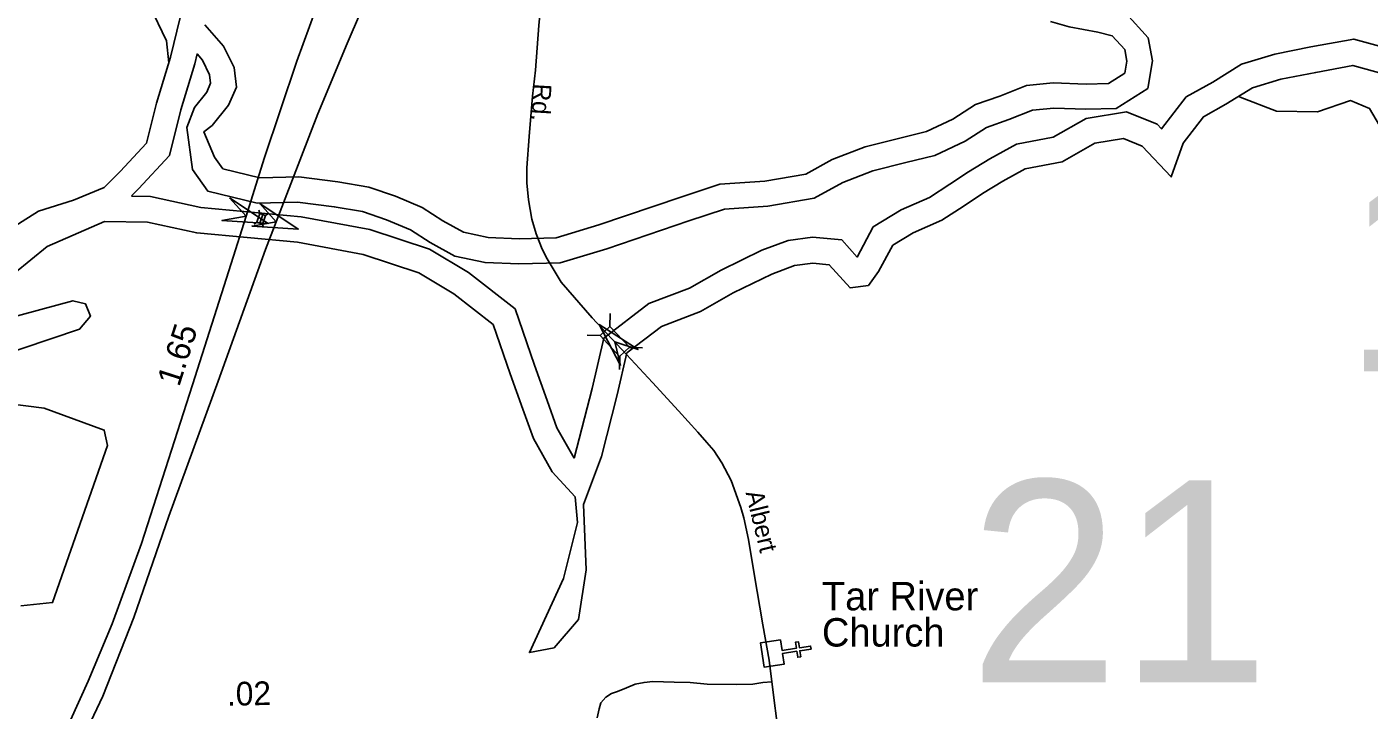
# Model space of a CAD drawing. Extents: x 2220236 to 2384410, y 720751 to 894131.
# Drawn here: x 2303882 to 2310967, y 762781 to 766386 of the extents above; entities that cross this region are included whole.
import ezdxf

# ---------------------------------------------------------------- set-up
doc = ezdxf.new("R2010")
doc.units = 0
for name, color, linetype in [('Exist Cultural Church CELL', 7, 'Continuous'), ('Exist Cultural Church Label', 7, 'Continuous'), ('Exist Hydrographic Buffer Line', 7, 'Continuous'), ('Exist Hydrographic Misc Water Feature', 7, 'Continuous'), ('Exist Hydrographic Pond Under 1500 Sq Ft', 7, 'Continuous'), ('Exist Hydrographic River Shore', 7, 'Continuous'), ('Exist Road Non-System Type 51', 7, 'Continuous'), ('Exist Road Primary Interstate Divided Center Attributed', 7, 'Continuous'), ('Exist Road Primary Interstate Mileage Hundredths English Label', 7, 'Continuous'), ('Exist Road Primary Interstate Structure Standard Bridge CELL', 7, 'Continuous'), ('Exist Road Primary NC Service Mileage Hundredths English Label', 7, 'Continuous'), ('Exist Road Secondary Structure Standard Bridge Attributed CELL', 7, 'Continuous'), ('Exist Road Secondary Structure Standard Bridge CELL', 7, 'Continuous'), ('Exist Road Secondary Structure Standard Bridge Number Label', 7, 'Continuous'), ('Exist Road Secondary Type 51 Attributed', 7, 'Continuous'), ('Exist Road Secondary Type 51 Label', 7, 'Continuous')]:
    doc.layers.add(name, color=color, linetype=linetype)

msp = doc.modelspace()

# ---------------------------------------------------------------- linework, layer by layer
at = {"layer": 'Exist Cultural Church CELL'}
msp.add_lwpolyline([(2307859.4, 763152.5), (2307867.9, 763096.2), (2307943.2, 763107.5), (2307938.5, 763139.1), (2307954.3, 763141.5), (2307959, 763109.8), (2308018.5, 763118.7), (2308020.8, 763102.9), (2307961.4, 763094), (2307966.1, 763062.3), (2307950.3, 763060), (2307945.6, 763091.6), (2307870.2, 763080.4), (2307878.7, 763023.3), (2307773.4, 763007.6), (2307754.1, 763136.8)], close=True, dxfattribs=at)
at = {"layer": 'Exist Hydrographic Buffer Line'}
for points in [[(2304433.5, 765494.8), (2304470.1, 765531.4), (2304634.5, 765708.2), (2304694, 765948.6), (2304767.4, 766190.8), (2304780.4, 766243.6), (2304808.8, 766211.2), (2304846.4, 766134), (2304851.6, 766088.4), (2304830.9, 766042), (2304766.5, 765961.7), (2304726.4, 765854.6), (2304755.2, 765634), (2304836.7, 765519.7), (2305097.3, 765456.5), (2305310.6, 765461.8), (2305504.1, 765437.2), (2305653.3, 765412.1), (2305780.2, 765368.4), (2305906.8, 765315.4), (2306009.9, 765248.8), (2306139.9, 765177.1), (2306300.5, 765142.5), (2306478.8, 765135.4), (2306695.9, 765140.8), (2306942, 765215), (2307375.6, 765362.2), (2307564.3, 765424.6), (2307792.4, 765440.3), (2308037.2, 765481.9), (2308189.2, 765565), (2308346.1, 765626), (2308521.6, 765670.3), (2308674.6, 765708.2), (2308834.5, 765783.8), (2308946.9, 765856), (2309064.3, 765896.8), (2309189.9, 765946.8), (2309303.1, 765958), (2309471.6, 765952), (2309631.4, 765956), (2309799, 766061.9), (2309822.5, 766206.6), (2309799.9, 766329.2), (2309681.4, 766458.3)], [(2306771, 764110.1), (2306864.9, 764477.3), (2306927.7, 764744.1), (2307164.7, 764926.3), (2307378.5, 765007.9), (2307545.8, 765103.3), (2307760.3, 765207.2), (2307899.4, 765259.7), (2308027.7, 765276.6), (2308183, 765261.8), (2308263.4, 765171.7), (2308349.4, 765330.9), (2308496.3, 765420.1), (2308645.7, 765485.9), (2308753.9, 765555.5), (2308852.2, 765621.6), (2308964.9, 765690), (2309105.1, 765767.7), (2309298.9, 765803.8), (2309472.6, 765902.9), (2309685.8, 765937.6), (2309846.9, 765872.8), (2309870.1, 765848.1), (2310000.9, 766017.6), (2310141, 766095.2), (2310293.3, 766190.1), (2310468.4, 766242.8), (2310659.5, 766280.2), (2310885.6, 766322.2), (2311079.3, 766268.8)], [(2304434.8, 765493.4), (2304534.1, 765491.3), (2304799.4, 765434), (2305328.8, 765384.7), (2305691.3, 765317.3), (2306007.7, 765212.5), (2306213.2, 765090.1), (2306459.2, 764897.9), (2306561.3, 764601.4), (2306627.9, 764415.7), (2306679.7, 764271.3), (2306771, 764110.1)]]:
    msp.add_lwpolyline(points, dxfattribs=at)
at = {"layer": 'Exist Hydrographic Misc Water Feature'}
for points in [[(2304630.2, 766196), (2304618.4, 766313.4), (2304439.4, 766686.8), (2304406.4, 767361.6), (2304354.5, 767608.8), (2304243.3, 767824.2), (2304200.3, 768022.6), (2304287.4, 768449.5), (2304276.3, 768616.5), (2304200.3, 768731.5), (2303680.3, 769077.8), (2303244.3, 769306.2), (2302785.4, 769431.8), (2302659.3, 769498.9), (2302533.4, 769595.5), (2302390.3, 769763.6), (2302067.3, 770334.6), (2301915.3, 770499), (2301706.4, 770605.4), (2301180.2, 770725), (2300929.2, 770829.6), (2300686.2, 771000.2)], [(2314335.7, 762676.4), (2314240.6, 762977.8), (2314088.6, 763240.7), (2313482.7, 763836.1), (2313264.5, 763958.6), (2312821.6, 764111.2), (2312203.6, 764237), (2311910.5, 764366.1), (2311693.6, 764363.8), (2311593.5, 764422.1), (2311483.6, 764571.9), (2311449.6, 764678.8), (2311451.6, 765204), (2311358.5, 765295.3), (2311199.6, 765377.5), (2311157.6, 765441.3), (2311104.5, 765724.7), (2310968.5, 765955.5), (2310868.4, 765997.3), (2310694.6, 765937.7), (2310477.6, 765942), (2310285.5, 766016.2), (2310280.9, 766021.8)]]:
    msp.add_lwpolyline(points, dxfattribs=at)
at = {"layer": 'Exist Hydrographic Pond Under 1500 Sq Ft'}
for points in [[(2303703.4, 764638.5), (2304159.5, 764791.7), (2304217.3, 764859.7), (2304191.5, 764924.3), (2304124.4, 764941.3), (2303767.4, 764844.6)], [(2303850.5, 763331.9), (2304017.4, 763348.5), (2304307.3, 764177.5), (2304290.3, 764258.8), (2303972.5, 764373.8), (2303680.3, 764411.2)]]:
    msp.add_lwpolyline(points, dxfattribs=at)
at = {"layer": 'Exist Hydrographic River Shore'}
for points in [[(2303771.1, 765305.5), (2303943.4, 765414.3), (2304127, 765471.1), (2304288.8, 765537.9), (2304374.6, 765623.6), (2304513.9, 765773.4), (2304565.9, 765983.8), (2304639.3, 766226.1), (2304691.4, 766436.4)], [(2304821.8, 766397.9), (2304920.4, 766285.3), (2304975.7, 766171.7), (2304987.6, 766067.5), (2304945.2, 765972.3), (2304859.6, 765865.7), (2304816.6, 765833.2), (2304872.1, 765698.7), (2304916.1, 765637.1), (2305111.6, 765589.7), (2305317.3, 765594.8), (2305523.4, 765568.5), (2305686.2, 765541.2), (2305827.5, 765492.5), (2305969, 765433.3), (2306078, 765362.8), (2306186.9, 765302.8), (2306317.2, 765274.7), (2306479.8, 765268.2), (2306674.7, 765273.1), (2306901.5, 765341.4), (2307333.4, 765488.1), (2307538.5, 765555.9), (2307776.7, 765572.3), (2307993, 765609), (2308133, 765685.7), (2308305.7, 765752.7), (2308489.4, 765799.1), (2308629.9, 765833.9), (2308770, 765900.1), (2308888.4, 765976.2), (2309018, 766021.3), (2309158.2, 766077), (2309298.9, 766091), (2309472.3, 766084.8), (2309591.4, 766087.8), (2309677.5, 766142.2), (2309687.7, 766205.2), (2309676.3, 766267.6), (2309610.6, 766339.2), (2309534.5, 766358.2), (2309382.6, 766385.8), (2309284.8, 766414.7)], [(2303816.7, 765087.1), (2303988.6, 765227.2), (2304290.6, 765360.2), (2304518.1, 765355.4), (2304778.7, 765299.1), (2305310, 765249.6), (2305657.3, 765185.1), (2305950.8, 765087.8), (2306136.1, 764977.4), (2306343.5, 764815.3), (2306432.8, 764556.2), (2306499.7, 764369.7), (2306555.4, 764214.3), (2306654.7, 764039), (2306775.2, 763906.1), (2306787.4, 763770.6), (2306714.5, 763476), (2306534.3, 763084.8), (2306664.1, 763108.9), (2306792.5, 763258.4), (2306833.2, 763520.8), (2306818.9, 763865.4), (2306913.9, 764118.7), (2306997.2, 764444.8), (2307049.2, 764665.6), (2307231.9, 764806.1), (2307437, 764884.3), (2307609.3, 764982.7), (2307814.1, 765081.9), (2307932.8, 765126.6), (2308030.2, 765139.5), (2308117, 765131.2), (2308226.5, 765008.5), (2308323.9, 765021.4), (2308377.3, 765095.9), (2308451.7, 765233.6), (2308559.4, 765299), (2308710.4, 765365.5), (2308828.8, 765441.6), (2308925.6, 765506.7), (2309033.3, 765572.1), (2309151.8, 765637.8), (2309346.4, 765674), (2309518.8, 765772.4), (2309670.2, 765797.1), (2309768.1, 765757.7), (2309921.4, 765594.2), (2309984.6, 765773.5), (2310091.5, 765912.1), (2310210, 765977.7), (2310350, 766064.8), (2310501.2, 766110.4), (2310685, 766146.3), (2310879.6, 766182.5), (2311053.4, 766134.6)]]:
    msp.add_lwpolyline(points, dxfattribs=at)
at = {"layer": 'Exist Road Non-System Type 51'}
msp.add_lwpolyline([(2307814.1, 762930), (2307765.7, 762926.2), (2307713.1, 762918.3), (2307625.1, 762917), (2307472.7, 762918.3), (2307383.4, 762927.5), (2307298, 762928.8), (2307185, 762932.7), (2307139.1, 762927.5), (2307091.8, 762918.3), (2307047.1, 762898.6), (2306998.5, 762880.2), (2306967, 762869.6), (2306938.1, 762848.6), (2306911.8, 762819.7), (2306902.6, 762788.1), (2306892.1, 762740.8)], dxfattribs=at)
at = {"layer": 'Exist Road Primary Interstate Divided Center Attributed'}
for points in [[(2306782.4, 769281.2), (2306693.5, 769124.6), (2306293, 768418.5), (2306220.2, 768290.6), (2306041.7, 767947.7), (2305800.2, 767444.9), (2305474.5, 766663.9), (2305306, 766205.9), (2305134.8, 765691.8), (2305039.2, 765388.1)], [(2305198.2, 765358.4), (2305417, 765927.8), (2305571.4, 766298.7), (2305793.2, 766815.6), (2306037.5, 767338.1), (2306367.5, 767996.4), (2306568.1, 768369.1), (2306860.2, 768888.9), (2306985.5, 769097.7), (2307079.1, 769253.7)], [(2305039.2, 765388.1), (2304960.7, 765138.4), (2304755.7, 764497.9), (2304486.2, 763660.7), (2304331.7, 763236.5), (2304205.4, 762933.1), (2304112.7, 762728), (2304105.7, 762710.5), (2304080.8, 762649.4)], [(2304189.9, 762659), (2304219.3, 762720.9), (2304282.6, 762854.4), (2304445.5, 763270.2), (2304630.8, 763804), (2304891.9, 764517.5), (2305141.8, 765211.4), (2305198.2, 765358.4)]]:
    msp.add_lwpolyline(points, dxfattribs=at)
at = {"layer": 'Exist Road Primary Interstate Structure Standard Bridge CELL'}
for p, q in [((2305111.7, 765400.8), (2305106.4, 765418.9)), ((2305141.2, 765390.6), (2305156.6, 765401.4)), ((2305080.6, 765345.2), (2305096, 765356)), ((2305110.9, 765350.8), (2305126.6, 765395.7)), ((2305131.1, 765327.5), (2305125.8, 765345.6))]:
    msp.add_line(p, q, dxfattribs=at)
msp.add_lwpolyline([(2305125.8, 765345.6), (2305141.5, 765390.5), (2305111.6, 765400.9), (2305096, 765356)], close=True, dxfattribs=at)
at = {"layer": 'Exist Road Secondary Structure Standard Bridge Attributed CELL'}
for points in [[(2304951.7, 765484.1), (2305154.8, 765349.2), (2304911.4, 765364.5), (2305039.2, 765388.1)], [(2305110.8, 765454.5), (2305313.8, 765319.4), (2305070.4, 765334.9), (2305198.2, 765358.4)], [(2307014.7, 764598.8), (2306902.3, 764815.1), (2307107.8, 764683.9), (2306984.6, 764725.2)]]:
    msp.add_lwpolyline(points, close=True, dxfattribs=at)
at = {"layer": 'Exist Road Secondary Structure Standard Bridge CELL'}
for p, q in [((2306960.8, 764874.5), (2306958.6, 764805.6)), ((2306838.2, 764759.4), (2306907.1, 764757.2)), ((2307061.8, 764695.2), (2307130.8, 764693)), ((2307011.5, 764648), (2307009.4, 764579))]:
    msp.add_line(p, q, dxfattribs=at)
msp.add_lwpolyline([(2306958.6, 764805.6), (2307062, 764695.4), (2307010.6, 764647.1), (2306907.1, 764757.2)], close=True, dxfattribs=at)
at = {"layer": 'Exist Road Secondary Type 51 Attributed'}
for points in [[(2307047.1, 764656.9), (2306865.9, 764850.2), (2306701.8, 765039.7), (2306627.9, 765161.7), (2306601.1, 765213.9), (2306570.1, 765294.2), (2306547.6, 765371.8), (2306529.2, 765473.2), (2306520.8, 765563.4), (2306520.8, 765642.4), (2306532.1, 765807.3), (2306550.4, 766020.1), (2306565.9, 766158.3), (2306584.2, 766394.4), (2306595.5, 766521.2), (2306610.1, 766650.2), (2306633.7, 766764.5), (2306664, 766860.5), (2306711.2, 766970.9)], [(2308084.8, 760802.6), (2308037.9, 760873.3), (2308019.6, 761028.3), (2307994.2, 761262.3), (2307974.5, 761454), (2307954.8, 761610.4), (2307936.5, 761799.3), (2307905.5, 762106.6), (2307850.5, 762638), (2307814.1, 762930), (2307799.8, 763043.9), (2307766.8, 763231.9), (2307720.9, 763499.9), (2307690, 763681), (2307666, 763795.2), (2307650.5, 763850.2), (2307598.6, 763991.9), (2307549.8, 764085.3), (2307506.8, 764151.1), (2307471.1, 764193.9), (2307423.2, 764247.8), (2307320.9, 764361.1), (2307184.3, 764510.5), (2307047.1, 764656.9)]]:
    msp.add_lwpolyline(points, dxfattribs=at)

# ---------------------------------------------------------------- texts
at = {"layer": 'Exist Cultural Church Label'}
for s, p in [('Tar River ', (2308078.4, 763307.6)), ('Church', (2308078.4, 763116.6))]:
    msp.add_text(s, height=150, dxfattribs=at).set_placement(p)
at = {"layer": 'Exist Road Primary Interstate Mileage Hundredths English Label'}
msp.add_text('1.65', height=125, rotation=72.25543, dxfattribs=at).set_placement((2304685.4, 764483.2))
at = {"layer": 'Exist Road Primary NC Service Mileage Hundredths English Label'}
msp.add_text('.02', height=125, rotation=1.09931, dxfattribs=at).set_placement((2304939, 762804))
at = {"layer": 'Exist Road Secondary Structure Standard Bridge Number Label'}
for s, p in [('108', (2310830.9, 764567.9)), ('21', (2308855.2, 762928.1))]:
    msp.add_text(s, height=1066.27, dxfattribs=at).set_placement(p)
at = {"layer": 'Exist Road Secondary Type 51 Label'}
for s, rotation, p in [('Rd.', 266.71329, (2306556.5, 766088.9)), ('Albert', 283.56695, (2307674.7, 763928.7))]:
    msp.add_text(s, height=95, rotation=rotation, dxfattribs=at).set_placement(p)

doc.saveas('drawing.dxf')
